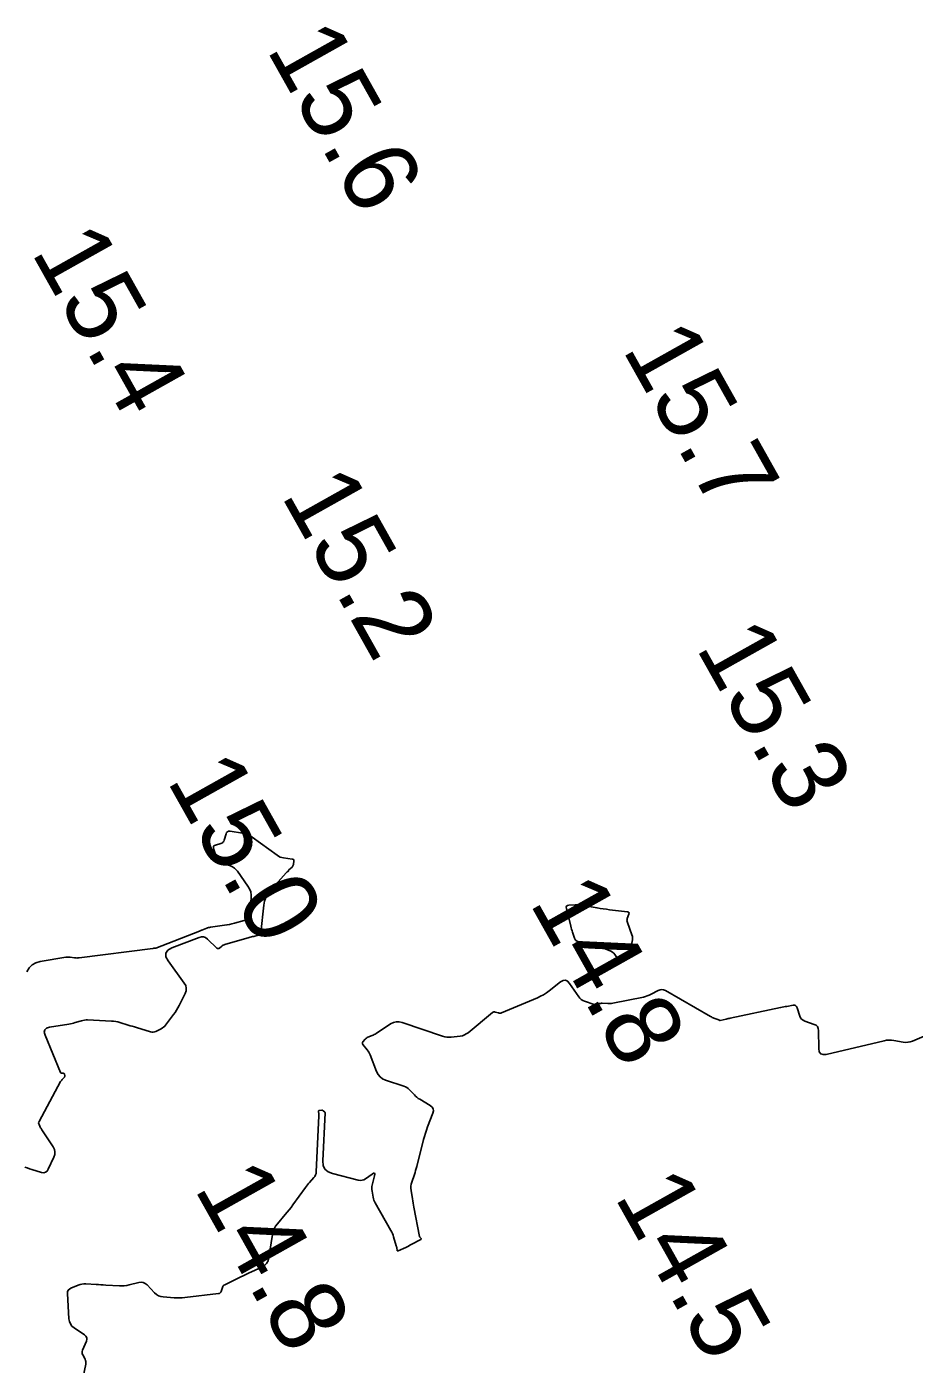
# Model space of a CAD drawing. Extents: x 1023796 to 1112670, y 656573 to 837340.
# Drawn here: x 1108848.1 to 1108907.4, y 682634.9 to 682724.3 of the extents above; entities that cross this region are included whole.
import ezdxf

# ---------------------------------------------------------------- set-up
doc = ezdxf.new("R2010")
doc.units = 0
doc.layers.add('V-CHAN-CONT-15FT', color=7, linetype='Continuous')
doc.layers.add('V-TOPO-SOUN', color=7, linetype='Continuous')

msp = doc.modelspace()

# ---------------------------------------------------------------- linework, layer by layer
at = {"layer": 'V-CHAN-CONT-15FT'}
for points in [[(1108847.967, 682648.078), (1108848.122, 682648.02), (1108848.279, 682647.966), (1108848.437, 682647.916), (1108849.073, 682647.724), (1108849.221, 682647.7), (1108849.346, 682647.727), (1108849.449, 682647.803), (1108849.53, 682647.929), (1108849.9, 682648.729), (1108849.96, 682648.911), (1108849.971, 682649.089), (1108849.933, 682649.263), (1108849.846, 682649.433), (1108849.133, 682650.507), (1108849.101, 682650.556), (1108849.071, 682650.607), (1108849.042, 682650.658), (1108849.015, 682650.711), (1108848.909, 682650.922), (1108848.889, 682650.975), (1108848.883, 682651.028), (1108848.891, 682651.08), (1108848.912, 682651.132), (1108850.354, 682653.788), (1108850.376, 682653.825), (1108850.4, 682653.86), (1108850.426, 682653.893), (1108850.454, 682653.925), (1108850.59, 682654.068), (1108850.607, 682654.09), (1108850.619, 682654.115), (1108850.624, 682654.141), (1108850.623, 682654.169), (1108850.608, 682654.286), (1108850.601, 682654.311), (1108850.587, 682654.33), (1108850.568, 682654.341), (1108850.541, 682654.346), (1108850.424, 682654.35), (1108850.398, 682654.354), (1108850.375, 682654.365), (1108850.357, 682654.382), (1108850.344, 682654.406), (1108849.313, 682656.886), (1108849.259, 682657.096), (1108849.292, 682657.257), (1108849.412, 682657.369), (1108849.619, 682657.433), (1108850.907, 682657.638), (1108851.013, 682657.657), (1108851.118, 682657.679), (1108851.222, 682657.705), (1108851.325, 682657.735), (1108851.737, 682657.86), (1108851.84, 682657.887), (1108851.945, 682657.904), (1108852.051, 682657.913), (1108852.157, 682657.912), (1108853.746, 682657.838), (1108853.89, 682657.827), (1108854.032, 682657.807), (1108854.173, 682657.779), (1108854.312, 682657.741), (1108854.867, 682657.573), (1108855.006, 682657.531), (1108855.144, 682657.489), (1108855.283, 682657.447), (1108855.422, 682657.405), (1108856.351, 682657.121), (1108856.445, 682657.102), (1108856.538, 682657.1), (1108856.629, 682657.117), (1108856.719, 682657.152), (1108857.075, 682657.328), (1108857.16, 682657.376), (1108857.238, 682657.434), (1108857.308, 682657.5), (1108857.371, 682657.575), (1108857.893, 682658.273), (1108857.997, 682658.418), (1108858.094, 682658.567), (1108858.184, 682658.72), (1108858.268, 682658.877), (1108858.673, 682659.674), (1108858.74, 682659.858), (1108858.752, 682660.037), (1108858.711, 682660.211), (1108858.614, 682660.381), (1108857.53, 682661.857), (1108857.379, 682662.138), (1108857.372, 682662.377), (1108857.507, 682662.574), (1108857.786, 682662.73), (1108859.613, 682663.432), (1108859.763, 682663.469), (1108859.904, 682663.464), (1108860.036, 682663.415), (1108860.16, 682663.323), (1108860.798, 682662.719), (1108860.839, 682662.69), (1108860.88, 682662.68), (1108860.921, 682662.688), (1108860.963, 682662.714), (1108861.132, 682662.857), (1108861.175, 682662.89), (1108861.221, 682662.918), (1108861.27, 682662.941), (1108861.322, 682662.958), (1108862.943, 682663.421), (1108863.02, 682663.443), (1108863.097, 682663.463), (1108863.175, 682663.483), (1108863.253, 682663.501), (1108863.564, 682663.574), (1108863.634, 682663.599), (1108863.686, 682663.64), (1108863.72, 682663.697), (1108863.737, 682663.769), (1108863.927, 682665.577), (1108863.975, 682665.845), (1108864.063, 682666.095), (1108864.189, 682666.328), (1108864.354, 682666.544), (1108865.435, 682667.758), (1108865.448, 682667.772), (1108865.463, 682667.786), (1108865.478, 682667.798), (1108865.494, 682667.81), (1108865.579, 682667.868), (1108865.584, 682667.872), (1108865.588, 682667.877), (1108865.59, 682667.883), (1108865.591, 682667.89), (1108865.591, 682667.919), (1108865.591, 682667.926), (1108865.593, 682667.932), (1108865.597, 682667.938), (1108865.601, 682667.943), (1108865.817, 682668.133), (1108865.851, 682668.169), (1108865.877, 682668.208), (1108865.895, 682668.252), (1108865.905, 682668.3), (1108865.936, 682668.541), (1108865.935, 682668.592), (1108865.918, 682668.63), (1108865.885, 682668.656), (1108865.836, 682668.67), (1108865.249, 682668.749), (1108865.135, 682668.771), (1108865.026, 682668.807), (1108864.922, 682668.856), (1108864.824, 682668.919), (1108863.147, 682670.141), (1108863, 682670.235), (1108862.845, 682670.31), (1108862.683, 682670.365), (1108862.513, 682670.4), (1108861.672, 682670.525), (1108861.578, 682670.526), (1108861.503, 682670.498), (1108861.446, 682670.442), (1108861.408, 682670.356), (1108861.286, 682669.935), (1108861.252, 682669.853), (1108861.202, 682669.788), (1108861.137, 682669.738), (1108861.055, 682669.704), (1108860.697, 682669.6), (1108860.622, 682669.566), (1108860.577, 682669.517), (1108860.561, 682669.451), (1108860.575, 682669.37), (1108860.767, 682668.771), (1108860.819, 682668.652), (1108860.893, 682668.554), (1108860.989, 682668.477), (1108861.106, 682668.421), (1108861.705, 682668.206), (1108861.841, 682668.146), (1108861.962, 682668.068), (1108862.07, 682667.971), (1108862.165, 682667.857), (1108862.865, 682666.866), (1108862.978, 682666.673), (1108863.052, 682666.47), (1108863.086, 682666.256), (1108863.082, 682666.032), (1108862.973, 682664.997), (1108862.938, 682664.844), (1108862.865, 682664.721), (1108862.757, 682664.629), (1108862.612, 682664.567), (1108861.961, 682664.381), (1108861.798, 682664.337), (1108861.634, 682664.3), (1108861.468, 682664.268), (1108861.301, 682664.242), (1108860.366, 682664.112), (1108860.302, 682664.101), (1108860.239, 682664.087), (1108860.177, 682664.07), (1108860.116, 682664.049), (1108859.779, 682663.922), (1108859.765, 682663.916), (1108859.752, 682663.91), (1108859.74, 682663.903), (1108859.727, 682663.896), (1108859.678, 682663.865), (1108859.666, 682663.858), (1108859.653, 682663.851), (1108859.64, 682663.845), (1108859.627, 682663.839), (1108856.721, 682662.723), (1108856.705, 682662.717), (1108856.689, 682662.713), (1108856.673, 682662.71), (1108856.656, 682662.709), (1108856.589, 682662.705), (1108856.572, 682662.703), (1108856.556, 682662.702), (1108856.539, 682662.7), (1108856.522, 682662.698), (1108851.587, 682662.062), (1108851.512, 682662.055), (1108851.438, 682662.053), (1108851.364, 682662.056), (1108851.29, 682662.065), (1108850.995, 682662.11), (1108850.921, 682662.119), (1108850.847, 682662.121), (1108850.773, 682662.117), (1108850.7, 682662.108), (1108848.979, 682661.817), (1108848.689, 682661.735), (1108848.444, 682661.595), (1108848.242, 682661.397), (1108848.085, 682661.141)], [(1108908.049, 682656.836), (1108907.277, 682656.501), (1108907.127, 682656.448), (1108906.975, 682656.419), (1108906.82, 682656.413), (1108906.662, 682656.43), (1108906.026, 682656.545), (1108905.867, 682656.566), (1108905.708, 682656.57), (1108905.55, 682656.557), (1108905.393, 682656.528), (1108901.518, 682655.613), (1108901.302, 682655.594), (1108901.147, 682655.653), (1108901.053, 682655.789), (1108901.019, 682656.002), (1108901.001, 682657.207), (1108900.981, 682657.349), (1108900.925, 682657.465), (1108900.833, 682657.554), (1108900.704, 682657.618), (1108900.077, 682657.836), (1108899.963, 682657.89), (1108899.87, 682657.964), (1108899.798, 682658.059), (1108899.747, 682658.174), (1108899.571, 682658.728), (1108899.53, 682658.814), (1108899.471, 682658.87), (1108899.394, 682658.897), (1108899.299, 682658.894), (1108898.883, 682658.823), (1108898.78, 682658.805), (1108898.676, 682658.786), (1108898.572, 682658.766), (1108898.469, 682658.744), (1108895.103, 682658.035), (1108895.033, 682658.02), (1108894.963, 682658.004), (1108894.893, 682657.987), (1108894.824, 682657.97), (1108894.422, 682657.871), (1108894.414, 682657.87), (1108894.407, 682657.871), (1108894.4, 682657.874), (1108894.394, 682657.879), (1108894.37, 682657.904), (1108894.363, 682657.91), (1108894.357, 682657.915), (1108894.349, 682657.919), (1108894.341, 682657.922), (1108894.007, 682658.041), (1108893.949, 682658.063), (1108893.892, 682658.088), (1108893.837, 682658.115), (1108893.782, 682658.145), (1108890.765, 682659.877), (1108890.647, 682659.929), (1108890.527, 682659.947), (1108890.408, 682659.933), (1108890.287, 682659.885), (1108889.805, 682659.628), (1108889.683, 682659.568), (1108889.558, 682659.518), (1108889.429, 682659.477), (1108889.297, 682659.445), (1108887.246, 682659.03), (1108887.167, 682659.016), (1108887.088, 682659.008), (1108887.009, 682659.005), (1108886.929, 682659.007), (1108886.545, 682659.027), (1108886.498, 682659.027), (1108886.451, 682659.023), (1108886.405, 682659.015), (1108886.36, 682659.002), (1108886.18, 682658.94), (1108886.135, 682658.929), (1108886.09, 682658.925), (1108886.045, 682658.929), (1108886, 682658.941), (1108885.364, 682659.165), (1108885.249, 682659.215), (1108885.146, 682659.282), (1108885.055, 682659.364), (1108884.977, 682659.462), (1108884.363, 682660.36), (1108884.23, 682660.505), (1108884.085, 682660.568), (1108883.928, 682660.551), (1108883.758, 682660.453), (1108883.009, 682659.865), (1108882.822, 682659.727), (1108882.626, 682659.603), (1108882.423, 682659.493), (1108882.212, 682659.395), (1108879.819, 682658.391), (1108879.768, 682658.374), (1108879.717, 682658.366), (1108879.665, 682658.368), (1108879.612, 682658.379), (1108879.401, 682658.441), (1108879.35, 682658.45), (1108879.301, 682658.446), (1108879.255, 682658.43), (1108879.211, 682658.401), (1108877.581, 682657.059), (1108877.461, 682656.974), (1108877.333, 682656.908), (1108877.197, 682656.862), (1108877.052, 682656.835), (1108876.458, 682656.768), (1108876.31, 682656.76), (1108876.164, 682656.767), (1108876.019, 682656.791), (1108875.877, 682656.832), (1108873.176, 682657.752), (1108872.974, 682657.798), (1108872.777, 682657.797), (1108872.587, 682657.748), (1108872.402, 682657.651), (1108871.436, 682657.01), (1108871.375, 682656.972), (1108871.312, 682656.936), (1108871.247, 682656.904), (1108871.181, 682656.875), (1108870.883, 682656.754), (1108870.832, 682656.73), (1108870.785, 682656.7), (1108870.742, 682656.665), (1108870.703, 682656.625), (1108870.555, 682656.451), (1108870.527, 682656.408), (1108870.518, 682656.364), (1108870.526, 682656.32), (1108870.553, 682656.275), (1108870.848, 682655.909), (1108870.906, 682655.831), (1108870.957, 682655.75), (1108871.001, 682655.665), (1108871.039, 682655.575), (1108871.464, 682654.461), (1108871.563, 682654.263), (1108871.697, 682654.102), (1108871.865, 682653.976), (1108872.068, 682653.886), (1108873.281, 682653.491), (1108873.389, 682653.448), (1108873.489, 682653.393), (1108873.582, 682653.325), (1108873.667, 682653.246), (1108873.991, 682652.902), (1108874.074, 682652.819), (1108874.162, 682652.742), (1108874.256, 682652.672), (1108874.354, 682652.607), (1108875.052, 682652.184), (1108875.175, 682652.083), (1108875.245, 682651.965), (1108875.262, 682651.829), (1108875.226, 682651.674), (1108874.876, 682650.757), (1108874.8, 682650.549), (1108874.729, 682650.339), (1108874.666, 682650.127), (1108874.608, 682649.913), (1108874.151, 682648.115), (1108874.116, 682647.981), (1108874.078, 682647.847), (1108874.037, 682647.715), (1108873.993, 682647.583), (1108873.814, 682647.058), (1108873.778, 682646.926), (1108873.759, 682646.793), (1108873.756, 682646.658), (1108873.77, 682646.522), (1108873.864, 682645.955), (1108873.888, 682645.815), (1108873.913, 682645.675), (1108873.938, 682645.536), (1108873.964, 682645.396), (1108874.336, 682643.446), (1108874.342, 682643.424), (1108874.351, 682643.403), (1108874.363, 682643.383), (1108874.377, 682643.365), (1108874.442, 682643.296), (1108874.453, 682643.28), (1108874.456, 682643.265), (1108874.449, 682643.252), (1108874.432, 682643.24), (1108873.786, 682642.896), (1108873.693, 682642.847), (1108873.6, 682642.8), (1108873.505, 682642.754), (1108873.41, 682642.71), (1108872.906, 682642.477), (1108872.876, 682642.468), (1108872.854, 682642.472), (1108872.839, 682642.489), (1108872.831, 682642.519), (1108872.815, 682642.665), (1108872.81, 682642.701), (1108872.803, 682642.737), (1108872.795, 682642.773), (1108872.785, 682642.808), (1108872.603, 682643.408), (1108872.566, 682643.518), (1108872.524, 682643.626), (1108872.475, 682643.732), (1108872.421, 682643.834), (1108871.379, 682645.68), (1108871.332, 682645.771), (1108871.293, 682645.866), (1108871.262, 682645.963), (1108871.239, 682646.063), (1108871.161, 682646.469), (1108871.147, 682646.571), (1108871.145, 682646.672), (1108871.154, 682646.773), (1108871.173, 682646.873), (1108871.333, 682647.501), (1108871.348, 682647.607), (1108871.327, 682647.66), (1108871.27, 682647.66), (1108871.177, 682647.608), (1108870.731, 682647.295), (1108870.617, 682647.231), (1108870.498, 682647.195), (1108870.373, 682647.186), (1108870.244, 682647.206), (1108868.51, 682647.645), (1108868.221, 682647.762), (1108868.018, 682647.943), (1108867.903, 682648.19), (1108867.875, 682648.5), (1108868.022, 682651.693), (1108868.02, 682651.719), (1108868.013, 682651.742), (1108868, 682651.763), (1108867.981, 682651.781), (1108867.896, 682651.848), (1108867.874, 682651.863), (1108867.85, 682651.872), (1108867.825, 682651.877), (1108867.799, 682651.877), (1108867.616, 682651.86), (1108867.609, 682651.859), (1108867.603, 682651.856), (1108867.598, 682651.851), (1108867.595, 682651.844), (1108867.583, 682651.815), (1108867.581, 682651.807), (1108867.579, 682651.8), (1108867.579, 682651.792), (1108867.58, 682651.784), (1108867.6, 682651.626), (1108867.603, 682651.597), (1108867.605, 682651.568), (1108867.606, 682651.538), (1108867.605, 682651.509), (1108867.433, 682647.75), (1108867.42, 682647.646), (1108867.389, 682647.548), (1108867.342, 682647.457), (1108867.278, 682647.373), (1108866.988, 682647.051), (1108866.916, 682646.97), (1108866.847, 682646.886), (1108866.78, 682646.801), (1108866.716, 682646.714), (1108865.871, 682645.544), (1108865.75, 682645.38), (1108865.625, 682645.218), (1108865.498, 682645.059), (1108865.366, 682644.902), (1108864.835, 682644.281), (1108864.715, 682644.12), (1108864.621, 682643.948), (1108864.552, 682643.763), (1108864.508, 682643.567), (1108864.272, 682642.022), (1108864.216, 682641.814), (1108864.117, 682641.639), (1108863.976, 682641.496), (1108863.791, 682641.385), (1108862.899, 682640.974), (1108862.728, 682640.895), (1108862.557, 682640.814), (1108862.387, 682640.733), (1108862.217, 682640.65), (1108861.321, 682640.211), (1108861.266, 682640.177), (1108861.221, 682640.135), (1108861.185, 682640.083), (1108861.161, 682640.023), (1108861.082, 682639.764), (1108861.056, 682639.706), (1108861.019, 682639.663), (1108860.969, 682639.634), (1108860.908, 682639.619), (1108858.662, 682639.354), (1108858.483, 682639.337), (1108858.304, 682639.329), (1108858.124, 682639.33), (1108857.944, 682639.338), (1108857.214, 682639.392), (1108857.046, 682639.419), (1108856.891, 682639.475), (1108856.75, 682639.56), (1108856.623, 682639.673), (1108856.127, 682640.198), (1108856.007, 682640.299), (1108855.876, 682640.359), (1108855.732, 682640.38), (1108855.576, 682640.36), (1108854.931, 682640.2), (1108854.769, 682640.166), (1108854.606, 682640.145), (1108854.441, 682640.136), (1108854.276, 682640.139), (1108853.366, 682640.191), (1108853.206, 682640.2), (1108853.047, 682640.208), (1108852.887, 682640.217), (1108852.727, 682640.226), (1108852.028, 682640.263), (1108851.898, 682640.263), (1108851.771, 682640.249), (1108851.647, 682640.221), (1108851.524, 682640.179), (1108851.04, 682639.982), (1108850.935, 682639.922), (1108850.862, 682639.842), (1108850.821, 682639.742), (1108850.813, 682639.622), (1108850.911, 682637.924), (1108850.941, 682637.745), (1108851.006, 682637.588), (1108851.108, 682637.451), (1108851.246, 682637.334), (1108851.953, 682636.853), (1108852.047, 682636.769), (1108852.098, 682636.672), (1108852.107, 682636.563), (1108852.074, 682636.442), (1108851.816, 682635.831), (1108851.792, 682635.754), (1108851.786, 682635.677), (1108851.798, 682635.601), (1108851.828, 682635.526), (1108851.984, 682635.226), (1108852.016, 682635.15), (1108852.034, 682635.072), (1108852.038, 682634.992), (1108852.028, 682634.91), (1108851.705, 682633.318)]]:
    msp.add_lwpolyline(points, dxfattribs=at)
msp.add_lwpolyline([(1108884.955, 682665.601), (1108885.061, 682665.592), (1108885.167, 682665.577), (1108886.198, 682665.405), (1108886.405, 682665.372), (1108886.613, 682665.341), (1108886.821, 682665.312), (1108887.029, 682665.286), (1108888.231, 682665.142), (1108888.293, 682665.126), (1108888.33, 682665.094), (1108888.341, 682665.046), (1108888.328, 682664.984), (1108888.223, 682664.701), (1108888.204, 682664.631), (1108888.197, 682664.56), (1108888.204, 682664.49), (1108888.224, 682664.42), (1108888.526, 682663.61), (1108888.559, 682663.501), (1108888.574, 682663.39), (1108888.573, 682663.278), (1108888.556, 682663.165), (1108888.452, 682662.711), (1108888.419, 682662.602), (1108888.371, 682662.5), (1108888.31, 682662.406), (1108888.234, 682662.321), (1108887.85, 682661.945), (1108887.782, 682661.895), (1108887.717, 682661.882), (1108887.657, 682661.907), (1108887.599, 682661.969), (1108887.378, 682662.293), (1108887.318, 682662.368), (1108887.25, 682662.433), (1108887.172, 682662.485), (1108887.085, 682662.527), (1108886.219, 682662.87), (1108886.078, 682662.921), (1108885.936, 682662.965), (1108885.791, 682663.001), (1108885.644, 682663.029), (1108884.963, 682663.143), (1108884.869, 682663.17), (1108884.792, 682663.218), (1108884.733, 682663.287), (1108884.692, 682663.376), (1108884.561, 682663.773), (1108884.53, 682663.873), (1108884.5, 682663.973), (1108884.472, 682664.074), (1108884.446, 682664.175), (1108884.151, 682665.369), (1108884.142, 682665.461), (1108884.166, 682665.527), (1108884.224, 682665.569), (1108884.314, 682665.586), (1108884.742, 682665.603), (1108884.849, 682665.605)], close=True, dxfattribs=at)

# ---------------------------------------------------------------- texts
at = {"layer": 'V-TOPO-SOUN'}
for s, p in [('15.6 ', (1108864.065, 682722.825)), ('15.4 ', (1108848.342, 682709.273)), ('15.7 ', (1108887.842, 682702.773)), ('15.2 ', (1108865.042, 682693.003)), ('15.3 ', (1108892.762, 682682.833)), ('15.0 ', (1108857.405, 682673.946)), ('14.8 ', (1108881.642, 682665.773)), ('14.8 ', (1108859.232, 682646.673)), ('14.5 ', (1108887.319, 682646.118))]:
    msp.add_text(s, height=5, rotation=299.30014, dxfattribs=at).set_placement(p)

doc.saveas('drawing.dxf')
